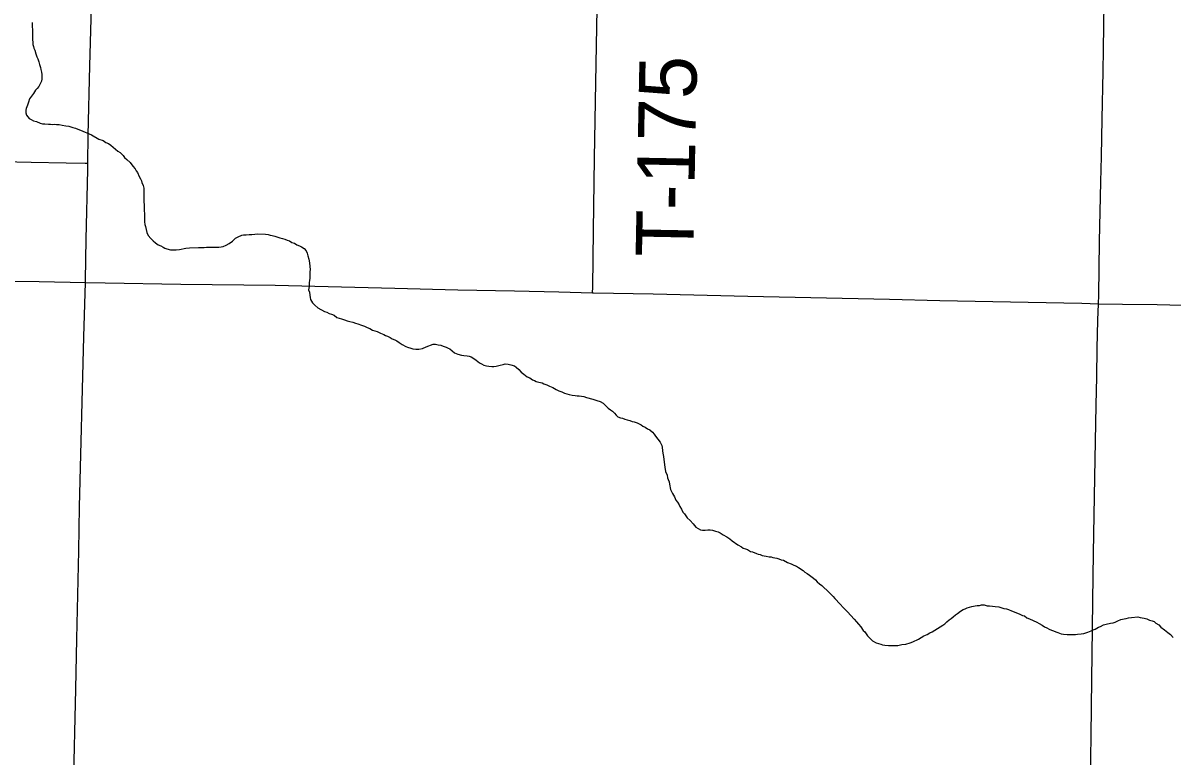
# Model space of a CAD drawing. Extents: x 2.1 to 73.9, y 4 to 26.
# Drawn here: x 47.053 to 47.62, y 19.554 to 19.916 of the extents above; entities that cross this region are included whole.
import ezdxf

# ---------------------------------------------------------------- set-up
doc = ezdxf.new("R2010")
doc.units = 0
for name, color, linetype in [('GM_X_County_Road', 7, 'Continuous'), ('GM_X_Minor_River', 7, 'Continuous'), ('GM_X_State_Route', 7, 'Continuous'), ('GM_X_Township_Road', 7, 'Continuous'), ('GM_X_Township_Road_Text', 7, 'Continuous')]:
    doc.layers.add(name, color=color, linetype=linetype)

msp = doc.modelspace()

# ---------------------------------------------------------------- linework, layer by layer
at = {"layer": 'GM_X_County_Road'}
for points in [[(47.08465, 19.84707), (47.08486, 19.86082), (47.08562, 19.895), (47.08628, 19.91829), (47.08707, 19.95713), (47.08816, 20.00529), (47.08855, 20.02082), (47.08913, 20.03635), (47.08931, 20.041), (47.08967, 20.04719), (47.08993, 20.05181), (47.0901, 20.05645), (47.09068, 20.0704), (47.09102, 20.07505), (47.09147, 20.08124), (47.09196, 20.089), (47.09243, 20.09426)], [(47.08347, 19.7881), (47.0835, 19.78937), (47.08393, 19.80955), (47.08461, 19.84373), (47.08465, 19.84707)], [(47.07139, 19.27371), (47.07139, 19.27526), (47.07145, 19.27821), (47.07158, 19.28455), (47.07191, 19.29383), (47.0721, 19.30159), (47.07322, 19.34198), (47.07379, 19.36372), (47.07479, 19.41654), (47.07554, 19.44761), (47.07621, 19.4709), (47.07763, 19.53771), (47.0787, 19.58741), (47.07926, 19.61228), (47.08026, 19.65577), (47.08064, 19.67752), (47.08267, 19.7614), (47.08347, 19.7881)]]:
    msp.add_lwpolyline(points, dxfattribs=at)
at = {"layer": 'GM_X_Minor_River'}
for points in [[(47.05717, 19.91645), (47.05716, 19.91474), (47.05735, 19.91246), (47.05734, 19.91094), (47.05734, 19.90923), (47.05734, 19.9079), (47.05753, 19.90676), (47.05752, 19.90562), (47.0579, 19.90467), (47.05809, 19.90371), (47.05847, 19.90276), (47.05904, 19.90105), (47.0596, 19.89953), (47.05998, 19.89858), (47.06055, 19.89705), (47.06093, 19.89572), (47.06131, 19.8942), (47.06149, 19.89325), (47.06187, 19.89192), (47.06206, 19.89078), (47.06206, 19.88964), (47.06206, 19.88869), (47.06186, 19.88755), (47.0611, 19.88622), (47.06053, 19.88489), (47.05976, 19.88394), (47.05881, 19.883), (47.05786, 19.88148), (47.05691, 19.88015), (47.05595, 19.87882), (47.05538, 19.87711), (47.05499, 19.87559), (47.05423, 19.87408), (47.05404, 19.87313), (47.05404, 19.8718), (47.05442, 19.87065), (47.05574, 19.86913), (47.05669, 19.86856), (47.05783, 19.86798), (47.05935, 19.8676), (47.06125, 19.86683), (47.06239, 19.86645), (47.06353, 19.86645), (47.06524, 19.86625), (47.0662, 19.86625), (47.06733, 19.86605), (47.06829, 19.86624), (47.06924, 19.86605), (47.07057, 19.86604), (47.07209, 19.86585), (47.0738, 19.86546), (47.07532, 19.86527), (47.07722, 19.8647), (47.07855, 19.86431), (47.07969, 19.86374), (47.08102, 19.86335), (47.08216, 19.86278), (47.0833, 19.8624), (47.08425, 19.86201), (47.08539, 19.86144), (47.08653, 19.86105), (47.09014, 19.85895), (47.09223, 19.85819), (47.09356, 19.85723), (47.09489, 19.85666), (47.09603, 19.85589), (47.09717, 19.85494), (47.0983, 19.85399), (47.09944, 19.85303), (47.10058, 19.85227), (47.1021, 19.85075), (47.10286, 19.84979), (47.104, 19.84884), (47.10552, 19.84731), (47.10684, 19.8456), (47.10798, 19.84427), (47.10855, 19.84331), (47.10912, 19.84236), (47.11007, 19.84046), (47.11064, 19.83932), (47.1112, 19.83836), (47.11139, 19.83741), (47.11196, 19.83608), (47.11234, 19.83475), (47.11233, 19.83285), (47.11233, 19.8319), (47.11233, 19.83076), (47.11233, 19.82943), (47.11232, 19.82791), (47.11251, 19.82639), (47.11251, 19.82505), (47.11251, 19.82353), (47.11269, 19.8222), (47.11269, 19.82068), (47.11269, 19.81954), (47.11269, 19.81802)], [(47.11269, 19.81802), (47.11287, 19.81669), (47.11306, 19.81574), (47.11382, 19.81289), (47.11438, 19.81136), (47.11571, 19.80984), (47.11685, 19.8087), (47.11799, 19.80774), (47.11932, 19.80679), (47.12065, 19.80621), (47.12179, 19.80564), (47.12274, 19.80507), (47.12369, 19.80469), (47.1254, 19.8043), (47.12711, 19.80429), (47.12825, 19.80429), (47.12996, 19.80448), (47.133, 19.80504), (47.13491, 19.80522), (47.13928, 19.8054), (47.14213, 19.80539), (47.14327, 19.80558), (47.1446, 19.80557), (47.14612, 19.80557), (47.14803, 19.80556), (47.14936, 19.80556), (47.1505, 19.80574), (47.15145, 19.80593), (47.15297, 19.8065), (47.15449, 19.80744), (47.15602, 19.80858), (47.15754, 19.81009), (47.15887, 19.81066), (47.16059, 19.81142), (47.16154, 19.8116), (47.16287, 19.8116), (47.1642, 19.81179), (47.16553, 19.81178), (47.16705, 19.81197), (47.16819, 19.81215), (47.17238, 19.81195), (47.17371, 19.81176), (47.17466, 19.81156), (47.17561, 19.81137), (47.17694, 19.81099), (47.17789, 19.8106), (47.17941, 19.81022), (47.18074, 19.80984), (47.18188, 19.80945), (47.18302, 19.80907), (47.18416, 19.80868), (47.1853, 19.80792), (47.18663, 19.80754), (47.18777, 19.80677), (47.1891, 19.8062), (47.19005, 19.80582), (47.19138, 19.80486), (47.19233, 19.80372), (47.19289, 19.80258), (47.19327, 19.80125), (47.19365, 19.79972), (47.19403, 19.79782), (47.19421, 19.79611), (47.1944, 19.79459), (47.19421, 19.79345), (47.1942, 19.79193), (47.1942, 19.79022), (47.19401, 19.78908), (47.19382, 19.78813), (47.19381, 19.78623), (47.19362, 19.78452), (47.194, 19.78338), (47.19418, 19.78186), (47.19437, 19.78071), (47.19456, 19.77976), (47.19551, 19.77805), (47.19665, 19.77691), (47.19816, 19.77557), (47.20139, 19.77385), (47.20253, 19.77347), (47.20367, 19.7729), (47.20481, 19.77251), (47.20614, 19.77194), (47.20747, 19.77079), (47.20975, 19.77022), (47.21127, 19.76964), (47.2126, 19.76926), (47.21393, 19.76887), (47.21545, 19.76849), (47.21678, 19.7681), (47.21792, 19.76772), (47.21963, 19.76715), (47.22115, 19.76657), (47.22248, 19.766), (47.22381, 19.76542), (47.22514, 19.76466), (47.22628, 19.76427), (47.22742, 19.76389), (47.22913, 19.76313), (47.23065, 19.76255), (47.2316, 19.76198)], [(47.2316, 19.76198), (47.23255, 19.76159), (47.23388, 19.76102), (47.23483, 19.76026), (47.23616, 19.75987), (47.23711, 19.7593), (47.23825, 19.75854), (47.23977, 19.75758), (47.24148, 19.75663), (47.24243, 19.75624), (47.24395, 19.75567), (47.24509, 19.75548), (47.24642, 19.75528), (47.24794, 19.75528), (47.24984, 19.75565), (47.25156, 19.75641), (47.25498, 19.75773), (47.25612, 19.75772), (47.25745, 19.75734), (47.25878, 19.75715), (47.25992, 19.75676), (47.26144, 19.75619), (47.26239, 19.7558), (47.26334, 19.75542), (47.26448, 19.75447), (47.26562, 19.75351), (47.26714, 19.75275), (47.26904, 19.75236), (47.27018, 19.75217), (47.27189, 19.75197), (47.27284, 19.75178), (47.27379, 19.7514), (47.27512, 19.75064), (47.27626, 19.74987), (47.27797, 19.74854), (47.27892, 19.74796), (47.28006, 19.74739), (47.28139, 19.747), (47.28253, 19.74681), (47.28405, 19.74662), (47.285, 19.74661), (47.28614, 19.7468), (47.28805, 19.74736), (47.28957, 19.74774), (47.29052, 19.74793), (47.29204, 19.74792), (47.29337, 19.74754), (47.29508, 19.74696), (47.29603, 19.74639), (47.29736, 19.74525), (47.2985, 19.74391), (47.29983, 19.74296), (47.30134, 19.74162), (47.30267, 19.74105), (47.304, 19.74009), (47.30495, 19.73971), (47.3059, 19.73933), (47.30723, 19.73895), (47.30875, 19.73856), (47.3097, 19.73818), (47.31103, 19.7376), (47.31236, 19.73703), (47.31407, 19.73626), (47.31578, 19.73531), (47.31711, 19.73473), (47.31844, 19.73416), (47.31977, 19.73359), (47.32091, 19.7332), (47.32205, 19.73282), (47.32357, 19.73262), (47.32509, 19.73243), (47.32604, 19.73224), (47.32699, 19.73223), (47.32813, 19.73204), (47.32928, 19.73185), (47.33061, 19.73146), (47.33384, 19.7305), (47.33479, 19.73031), (47.33574, 19.72993), (47.33745, 19.72935), (47.33897, 19.72859), (47.3401, 19.72744), (47.34143, 19.72611), (47.34257, 19.72535), (47.34352, 19.72458), (47.34447, 19.72363), (47.34523, 19.72268), (47.34618, 19.72191), (47.34751, 19.72134), (47.34846, 19.72115), (47.3496, 19.72076), (47.35074, 19.72038), (47.35207, 19.72), (47.35321, 19.71961), (47.35416, 19.71942), (47.35568, 19.71884), (47.35758, 19.71789), (47.35853, 19.71732), (47.35967, 19.71674), (47.36081, 19.71598), (47.36195, 19.71541)], [(47.36195, 19.71541), (47.36328, 19.71426), (47.36403, 19.71331), (47.36479, 19.71236), (47.36593, 19.71083), (47.36707, 19.70931), (47.36783, 19.70778), (47.36801, 19.70683), (47.3682, 19.70512), (47.36839, 19.70398), (47.36858, 19.70227), (47.36914, 19.69809), (47.36933, 19.69695), (47.3697, 19.69486), (47.37046, 19.69314), (47.37065, 19.69181), (47.37103, 19.69086), (47.3714, 19.68972), (47.37159, 19.68858), (47.37216, 19.68592), (47.3731, 19.68401), (47.37405, 19.6823), (47.37481, 19.68078), (47.37557, 19.67982), (47.37632, 19.67849), (47.3767, 19.67754), (47.37746, 19.67621), (47.37822, 19.67487), (47.37898, 19.67392), (47.3803, 19.67202), (47.38182, 19.67068), (47.38334, 19.66897), (47.38467, 19.66744), (47.38581, 19.66668), (47.38695, 19.66611), (47.3879, 19.66591), (47.38923, 19.66591), (47.39056, 19.6661), (47.3917, 19.66609), (47.39284, 19.6659), (47.39436, 19.66551), (47.39569, 19.66513), (47.39664, 19.66456), (47.39816, 19.6636), (47.39987, 19.66265), (47.40139, 19.66169), (47.40253, 19.66074), (47.40538, 19.65864), (47.40708, 19.65768), (47.40803, 19.65711), (47.40917, 19.65673), (47.41012, 19.65634), (47.41164, 19.65539), (47.41259, 19.6552), (47.41449, 19.65443), (47.41544, 19.65405), (47.41639, 19.65386), (47.41734, 19.65347), (47.41829, 19.65328), (47.41924, 19.65309), (47.42076, 19.6527), (47.42172, 19.6527), (47.42267, 19.65251), (47.42457, 19.65212), (47.42552, 19.65174), (47.42666, 19.65135), (47.4278, 19.65116), (47.42989, 19.65001), (47.4316, 19.64925), (47.43293, 19.64867), (47.43426, 19.6481), (47.43521, 19.64753), (47.43748, 19.646), (47.43843, 19.64524), (47.43957, 19.64447), (47.44071, 19.64371), (47.44261, 19.64218), (47.44356, 19.64142), (47.44451, 19.64047), (47.44565, 19.63951), (47.44679, 19.63856), (47.44773, 19.63761), (47.44944, 19.63608), (47.45039, 19.63513), (47.45134, 19.63418), (47.45229, 19.63322), (47.45324, 19.63227), (47.45589, 19.62941), (47.45722, 19.6277), (47.45836, 19.62655), (47.4595, 19.6256), (47.46102, 19.62388), (47.46272, 19.62198), (47.46386, 19.62064), (47.46481, 19.6195), (47.46595, 19.61817), (47.46709, 19.61645), (47.46803, 19.61569), (47.4686, 19.61474), (47.46936, 19.61379), (47.47069, 19.61226)], [(47.47069, 19.61226), (47.47183, 19.61131), (47.47354, 19.61035), (47.47468, 19.60997), (47.47582, 19.60959), (47.47677, 19.60939), (47.47791, 19.6092), (47.47962, 19.609), (47.48057, 19.609), (47.48152, 19.609), (47.48266, 19.609), (47.48418, 19.60899), (47.48628, 19.60955), (47.48818, 19.60974), (47.49027, 19.6103), (47.4916, 19.61087), (47.49446, 19.61219), (47.49712, 19.6137), (47.49865, 19.61446), (47.49998, 19.61522), (47.50112, 19.61578), (47.50512, 19.61824), (47.50645, 19.619), (47.5074, 19.61976), (47.50835, 19.6207), (47.5095, 19.62165), (47.51064, 19.62241), (47.51159, 19.62316), (47.51274, 19.62411), (47.51369, 19.62487), (47.51521, 19.626), (47.51654, 19.62676), (47.51749, 19.62714), (47.51845, 19.62752), (47.51959, 19.62789), (47.52073, 19.62827), (47.52244, 19.62864), (47.52339, 19.62883), (47.52453, 19.62883), (47.52548, 19.62902), (47.52682, 19.62901), (47.52834, 19.62863), (47.52948, 19.62862), (47.531, 19.62843), (47.53233, 19.62823), (47.53404, 19.62804), (47.53651, 19.62727), (47.53784, 19.62708), (47.53879, 19.6267), (47.54031, 19.62612), (47.54164, 19.62555), (47.54449, 19.6244), (47.54582, 19.62382), (47.54677, 19.62363), (47.54791, 19.62268), (47.54924, 19.6221), (47.55285, 19.62057), (47.55399, 19.61981), (47.55551, 19.61904), (47.55665, 19.61828), (47.55779, 19.61771), (47.55893, 19.61713), (47.56007, 19.61656), (47.56101, 19.61618), (47.56216, 19.61579), (47.5631, 19.61541), (47.56482, 19.61483), (47.56596, 19.61464), (47.56786, 19.61445), (47.56881, 19.61444), (47.57033, 19.61444), (47.57185, 19.61443), (47.5728, 19.61462), (47.5747, 19.61481), (47.57603, 19.61499), (47.57698, 19.61518), (47.57794, 19.61556), (47.57965, 19.61631), (47.5806, 19.61669), (47.58155, 19.61707), (47.58326, 19.61801), (47.58422, 19.61839), (47.58574, 19.61914), (47.58707, 19.61952), (47.58916, 19.62008), (47.59049, 19.62027), (47.59145, 19.62046), (47.59278, 19.62121), (47.5943, 19.62178), (47.59582, 19.62216), (47.59696, 19.62234), (47.59811, 19.62272), (47.59944, 19.6229), (47.60267, 19.62308), (47.60381, 19.62289), (47.60571, 19.62251), (47.60704, 19.62212), (47.60837, 19.62155), (47.6097, 19.62116), (47.61065, 19.62078), (47.6116, 19.62002)], [(47.6116, 19.62002), (47.61293, 19.61925), (47.61407, 19.61811), (47.61578, 19.61677), (47.61749, 19.61544), (47.61881, 19.61448), (47.62014, 19.61296)]]:
    msp.add_lwpolyline(points, dxfattribs=at)
at = {"layer": 'GM_X_State_Route'}
msp.add_lwpolyline([(47.02332, 19.78911), (47.06061, 19.78856), (47.08347, 19.7881), (47.09322, 19.78791), (47.13052, 19.78732), (47.17715, 19.78675), (47.20978, 19.78603), (47.2362, 19.78535), (47.26727, 19.78454), (47.29524, 19.78399), (47.31701, 19.78349), (47.33369, 19.78299), (47.33409, 19.78298), (47.36362, 19.78247), (47.41024, 19.78146), (47.48017, 19.77988), (47.50503, 19.77931), (47.54854, 19.77836), (47.57497, 19.77789), (47.58322, 19.77769), (47.59516, 19.77741), (47.61226, 19.77721), (47.63712, 19.77666)], dxfattribs=at)
at = {"layer": 'GM_X_Township_Road'}
for points in [[(47.33369, 19.78299), (47.33373, 19.78586), (47.33412, 19.8138), (47.33468, 19.84951), (47.33548, 19.89609), (47.33655, 19.95974), (47.33723, 19.99079), (47.33798, 20.02649), (47.33863, 20.05288), (47.33943, 20.08392), (47.33966, 20.1041), (47.34021, 20.13049), (47.34028, 20.13709)], [(47.58322, 19.77769), (47.58339, 19.78193), (47.58368, 19.80833), (47.58438, 19.83785), (47.58464, 19.85025), (47.5851, 19.86887), (47.58559, 19.89218), (47.58572, 19.90306), (47.58608, 19.92637)], [(47.03955, 19.8479), (47.04256, 19.84783), (47.05671, 19.84751), (47.07399, 19.84722), (47.08331, 19.84708), (47.08465, 19.84707)], [(47.57415, 19.27487), (47.57452, 19.29399), (47.57478, 19.31264), (47.57525, 19.33285), (47.57552, 19.35305), (47.57694, 19.41366), (47.5769, 19.42298), (47.57844, 19.49759), (47.57864, 19.51624), (47.57885, 19.52245), (47.57936, 19.54266), (47.57962, 19.56441), (47.57987, 19.59239), (47.58023, 19.61726), (47.58041, 19.63124), (47.58083, 19.65455), (47.58151, 19.69185), (47.58216, 19.72759), (47.58241, 19.74157), (47.58263, 19.75554), (47.58287, 19.76951), (47.58322, 19.77769)]]:
    msp.add_lwpolyline(points, dxfattribs=at)

# ---------------------------------------------------------------- texts
at = {"layer": 'GM_X_Township_Road_Text'}
msp.add_text('T-175', height=0.028409, rotation=88.877, dxfattribs=at).set_placement((47.38328, 19.80046))

doc.saveas('drawing.dxf')
